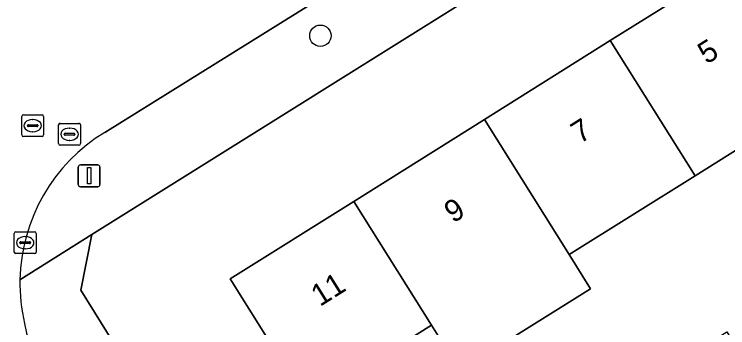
# Model space of a CAD drawing. Extents: x 159352 to 160617, y 385888 to 387323.
# Drawn here: x 159854.21 to 159886.84, y 386146.89 to 386161.23 of the extents above; entities that cross this region are included whole.
import ezdxf

# ---------------------------------------------------------------- set-up
doc = ezdxf.new("R2010")
doc.units = 0
for name, color, linetype in [('IMGEO_Boom', 7, 'Continuous'), ('IMGEO_Brandkraan', 7, 'Continuous'), ('IMGEO_Erf', 7, 'Continuous'), ('IMGEO_Lichtmast', 7, 'Continuous'), ('IMGEO_Pand', 7, 'Continuous'), ('IMGEO_Pand_nummerreeks', 7, 'Continuous'), ('IMGEO_Rijbaan_lokaal_open', 7, 'Continuous'), ('IMGEO_Rioolput', 7, 'Continuous'), ('IMGEO_Voetpad_open', 7, 'Continuous')]:
    doc.layers.add(name, color=color, linetype=linetype)

msp = doc.modelspace()

# ---------------------------------------------------------------- linework, layer by layer
at = {"layer": 'IMGEO_Boom'}
msp.add_circle((159868.209, 386160.245), 0.489, dxfattribs=at)
at = {"layer": 'IMGEO_Brandkraan'}
for p, q in [((159854.208, 386150.356), (159854.208, 386151.208)), ((159854.283, 386151.282), (159855.135, 386151.282)), ((159855.209, 386151.208), (159855.209, 386150.356)), ((159854.467, 386150.776), (159854.467, 386150.788)), ((159854.51, 386150.825), (159854.908, 386150.825)), ((159854.696, 386151.062), (159854.721, 386151.062)), ((159854.951, 386150.788), (159854.951, 386150.776)), ((159854.905, 386150.739), (159854.507, 386150.739)), ((159854.719, 386150.502), (159854.694, 386150.502)), ((159855.135, 386150.282), (159854.283, 386150.282))]:
    msp.add_line(p, q, dxfattribs=at)
for points in [[(159854.208, 386150.356), (159854.208, 386151.208)], [(159854.283, 386151.282), (159855.135, 386151.282)], [(159855.209, 386151.208), (159855.209, 386150.356)], [(159855.135, 386150.282), (159854.283, 386150.282)]]:
    msp.add_lwpolyline(points, dxfattribs=at)
for centre, radius, start, end in [((159854.285, 386151.206), 0.0765, 91.552, 178.448), ((159854.285, 386151.206), 0.0765, 91.552, 178.448), ((159855.133, 386151.206), 0.0765, 1.552, 88.448), ((159855.133, 386151.206), 0.0765, 1.552, 88.448), ((159854.507, 386150.785), 0.0403, 85.8775, 175.7526), ((159854.912, 386150.787), 0.0386, 1.7309, 96.639), ((159854.504, 386150.775), 0.0366, 178.938, 274.7102), ((159854.908, 386150.782), 0.043, 264.8664, 352.4533), ((159854.285, 386150.358), 0.0765, 181.552, 268.448), ((159854.285, 386150.358), 0.0765, 181.552, 268.448), ((159855.133, 386150.358), 0.0765, 271.552, 358.448), ((159855.133, 386150.358), 0.0765, 271.552, 358.448)]:
    msp.add_arc(centre, radius, start, end, dxfattribs=at)
for centre, major_axis, ratio, start_param, end_param in [((159854.695, 386150.782), (-0.387, 0.002), 0.722429, 4.712389, 7.853982), ((159854.72, 386150.782), (-0.39, 0.002), 0.717154, 1.570796, 4.712389)]:
    msp.add_ellipse(centre, major_axis=major_axis, ratio=ratio, start_param=start_param, end_param=end_param, dxfattribs=at)
at = {"layer": 'IMGEO_Erf'}
msp.add_lwpolyline([(159898.899, 386175.898), (159898.457, 386176.619), (159857.761, 386151.157), (159857.246, 386148.607), (159869.341, 386129.146), (159872.146, 386130.889), (159870.235, 386133.94), (159875.321, 386137.125), (159878.306, 386138.994), (159877.173, 386140.803), (159882.231, 386143.974), (159885.469, 386138.81), (159886.292, 386139.546), (159883.214, 386144.455), (159886.794, 386146.7), (159888.431, 386144.089), (159890.606, 386145.45), (159893.514, 386147.27), (159891.873, 386149.892), (159894.719, 386151.673)], dxfattribs=at)
msp.add_lwpolyline([(159879.59, 386150.235), (159880.565, 386148.68), (159874.585, 386144.932), (159873.286, 386147.004), (159867.629, 386143.458), (159864.075, 386149.131), (159869.73, 386152.674), (159875.711, 386156.422), (159881.466, 386160.028), (159887.22, 386163.634), (159892.974, 386167.239), (159898.855, 386170.924), (159900.178, 386168.813), (159903.127, 386170.661), (159906.377, 386165.476), (159903.259, 386163.522), (159902.564, 386164.631), (159899.832, 386162.919), (159901.572, 386160.144), (159898.594, 386158.278), (159899.279, 386157.186), (159893.523, 386153.579), (159891.099, 386157.447), (159885.345, 386153.841)], close=True, dxfattribs=at)
at = {"layer": 'IMGEO_Lichtmast'}
for p, q in [((159857.136, 386153.442), (159857.136, 386154.242)), ((159857.136, 386154.242), (159857.136, 386153.442)), ((159857.236, 386154.342), (159858.026, 386154.342)), ((159858.026, 386154.342), (159857.236, 386154.342)), ((159858.126, 386154.242), (159858.126, 386153.442)), ((159858.126, 386153.442), (159858.126, 386154.242)), ((159858.026, 386153.342), (159857.236, 386153.342)), ((159857.236, 386153.342), (159858.026, 386153.342))]:
    msp.add_line(p, q, dxfattribs=at)
msp.add_lwpolyline([(159857.556, 386154.217), (159857.706, 386154.217), (159857.706, 386153.467), (159857.556, 386153.467), (159857.556, 386154.217)], dxfattribs=at)
for centre, start, end in [((159857.236, 386154.242), 90, 180), ((159857.236, 386154.242), 90, 180), ((159858.026, 386154.242), 0, 90), ((159858.026, 386154.242), 360, 90), ((159857.236, 386153.442), 180, 270), ((159857.236, 386153.442), 180, 270), ((159858.026, 386153.442), 270, 0), ((159858.026, 386153.442), 270, 0)]:
    msp.add_arc(centre, 0.1, start, end, dxfattribs=at)
at = {"layer": 'IMGEO_Pand'}
for points in [[(159885.345, 386153.841), (159891.099, 386157.447), (159887.22, 386163.634), (159881.466, 386160.028)], [(159879.59, 386150.235), (159885.345, 386153.841), (159881.466, 386160.028), (159875.711, 386156.422)], [(159875.711, 386156.422), (159869.73, 386152.674), (159873.286, 386147.004), (159874.585, 386144.932), (159880.565, 386148.68), (159879.59, 386150.235)], [(159869.73, 386152.674), (159864.075, 386149.131), (159867.629, 386143.458), (159873.286, 386147.004)]]:
    msp.add_lwpolyline(points, close=True, dxfattribs=at)
at = {"layer": 'IMGEO_Rijbaan_lokaal_open'}
msp.add_lwpolyline([(159858.347, 386155.828), (159867.882, 386161.754)], dxfattribs=at)
for centre, radius, start, end in [((159862.555, 386148.922), 8.087, 121.3558, 178.8272), ((159862.617, 386148.931), 8.148, 178.8991, 193.0831), ((159860.426, 386148.052), 5.826, 189.5354, 213.0456)]:
    msp.add_arc(centre, radius, start, end, dxfattribs=at)
at = {"layer": 'IMGEO_Rioolput'}
for p, q in [((159854.551, 386155.708), (159854.551, 386156.56)), ((159854.626, 386156.634), (159855.478, 386156.634)), ((159855.039, 386156.414), (159855.064, 386156.414)), ((159855.552, 386156.56), (159855.552, 386155.708)), ((159854.81, 386156.128), (159854.81, 386156.14)), ((159855.248, 386156.091), (159854.85, 386156.091)), ((159854.853, 386156.177), (159855.251, 386156.177)), ((159855.294, 386156.14), (159855.294, 386156.128)), ((159856.237, 386155.315), (159856.237, 386156.167)), ((159856.312, 386156.241), (159857.164, 386156.241)), ((159856.725, 386156.021), (159856.75, 386156.021)), ((159857.238, 386156.167), (159857.238, 386155.315)), ((159855.062, 386155.854), (159855.037, 386155.854)), ((159856.496, 386155.735), (159856.496, 386155.747)), ((159856.934, 386155.698), (159856.536, 386155.698)), ((159856.539, 386155.784), (159856.937, 386155.784)), ((159856.98, 386155.747), (159856.98, 386155.735)), ((159855.478, 386155.634), (159854.626, 386155.634)), ((159856.748, 386155.461), (159856.723, 386155.461)), ((159857.164, 386155.241), (159856.312, 386155.241))]:
    msp.add_line(p, q, dxfattribs=at)
for points in [[(159854.551, 386155.708), (159854.551, 386156.56)], [(159854.626, 386156.634), (159855.478, 386156.634)], [(159855.552, 386156.56), (159855.552, 386155.708)], [(159856.237, 386155.315), (159856.237, 386156.167)], [(159856.312, 386156.241), (159857.164, 386156.241)], [(159857.238, 386156.167), (159857.238, 386155.315)], [(159855.478, 386155.634), (159854.626, 386155.634)], [(159857.164, 386155.241), (159856.312, 386155.241)]]:
    msp.add_lwpolyline(points, dxfattribs=at)
for centre, radius, start, end in [((159854.628, 386156.558), 0.0765, 91.552, 178.448), ((159854.628, 386156.558), 0.0765, 91.552, 178.448), ((159855.476, 386156.558), 0.0765, 1.552, 88.448), ((159855.476, 386156.558), 0.0765, 1.552, 88.448), ((159854.85, 386156.137), 0.0403, 85.8775, 175.7526), ((159854.847, 386156.127), 0.0366, 178.938, 274.7102), ((159855.251, 386156.134), 0.043, 264.8664, 352.4533), ((159855.255, 386156.139), 0.0386, 1.7309, 96.639), ((159856.314, 386156.165), 0.0765, 91.552, 178.448), ((159856.314, 386156.165), 0.0765, 91.552, 178.448), ((159857.162, 386156.165), 0.0765, 1.552, 88.448), ((159857.162, 386156.165), 0.0765, 1.552, 88.448), ((159854.628, 386155.71), 0.0765, 181.552, 268.448), ((159854.628, 386155.71), 0.0765, 181.552, 268.448), ((159855.476, 386155.71), 0.0765, 271.552, 358.448), ((159855.476, 386155.71), 0.0765, 271.552, 358.448), ((159856.536, 386155.744), 0.0403, 85.8775, 175.7526), ((159856.533, 386155.734), 0.0366, 178.938, 274.7102), ((159856.937, 386155.741), 0.043, 264.8664, 352.4533), ((159856.941, 386155.746), 0.0386, 1.7309, 96.639), ((159856.314, 386155.317), 0.0765, 181.552, 268.448), ((159856.314, 386155.317), 0.0765, 181.552, 268.448), ((159857.162, 386155.317), 0.0765, 271.552, 358.448), ((159857.162, 386155.317), 0.0765, 271.552, 358.448)]:
    msp.add_arc(centre, radius, start, end, dxfattribs=at)
for centre, major_axis, ratio, start_param, end_param in [((159855.038, 386156.134), (-0.387, 0.002), 0.722429, 4.712389, 7.853982), ((159855.063, 386156.134), (-0.39, 0.002), 0.717154, 1.570796, 4.712389), ((159856.724, 386155.741), (-0.387, 0.002), 0.722429, 4.712389, 7.853982), ((159856.749, 386155.741), (-0.39, 0.002), 0.717154, 1.570796, 4.712389)]:
    msp.add_ellipse(centre, major_axis=major_axis, ratio=ratio, start_param=start_param, end_param=end_param, dxfattribs=at)
at = {"layer": 'IMGEO_Voetpad_open'}
for points in [[(159854.47, 386149.088), (159857.761, 386151.157), (159898.457, 386176.619)], [(159867.882, 386161.754), (159858.347, 386155.828)], [(159857.246, 386148.607), (159857.761, 386151.157), (159854.47, 386149.088)], [(159912.742, 386053.291), (159913.077, 386052.786), (159913.468, 386052.304), (159913.581, 386051.533), (159916.785, 386053.532), (159903.963, 386074.085), (159902.814, 386075.83), (159899.841, 386080.344), (159872.371, 386124.236), (159872.357, 386124.258), (159870.151, 386127.843), (159870.116, 386127.9), (159869.341, 386129.146), (159857.246, 386148.607)]]:
    msp.add_lwpolyline(points, dxfattribs=at)
for centre, radius, start, end in [((159862.555, 386148.922), 8.087, 121.3558, 178.8272), ((159862.617, 386148.931), 8.148, 178.8991, 193.0831), ((159860.426, 386148.052), 5.826, 189.5354, 213.0456)]:
    msp.add_arc(centre, radius, start, end, dxfattribs=at)

# ---------------------------------------------------------------- texts
at = {"layer": 'IMGEO_Pand_nummerreeks'}
for s, rotation, p in [('5', 32.0711, (159885.871, 386158.918)), ('7', 32.0711, (159880.074, 386155.286)), ('9', 32.0684, (159874.278, 386151.654)), ('11', 32.0684, (159868.188, 386147.839))]:
    msp.add_text(s, height=1, rotation=rotation, dxfattribs=at).set_placement(p)

doc.saveas('drawing.dxf')
